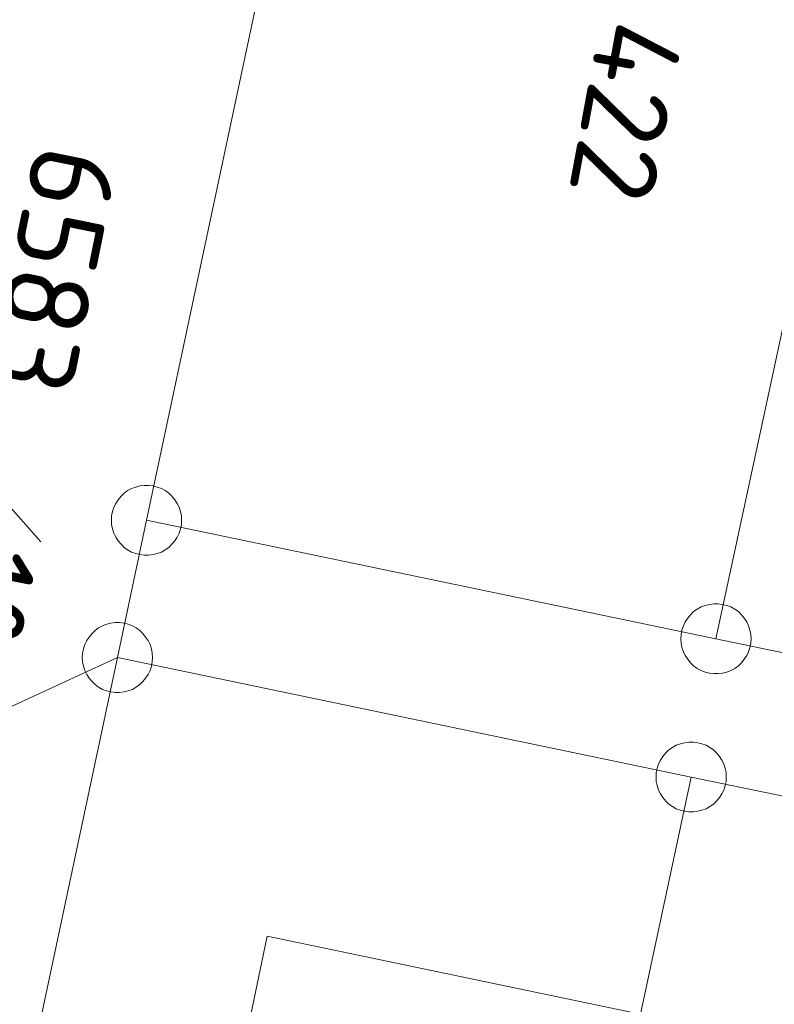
# Model space of a CAD drawing. Header units: metres. Extents: x 3425540 to 3446143, y 5432760 to 5444637.
# Tile 672 of 717: x 3444892 to 3444908, y 5435853 to 5435874. Entities that reach past the tile are written whole.
import ezdxf

# ---------------------------------------------------------------- set-up
doc = ezdxf.new("R2010")
doc.units = ezdxf.units.M
doc.layers.add('B_Bestand', color=9, linetype='Continuous', lineweight=18)
doc.layers.add('B_Flurgrenzen', color=9, linetype='Continuous', lineweight=18)
doc.styles.get("Standard").update_dxf_attribs({"font": 'isocpeur.ttf'})

msp = doc.modelspace()

# ---------------------------------------------------------------- linework, layer by layer
at = {"layer": 'B_Bestand'}
msp.add_lwpolyline([(3444905.596, 5435852.799), (3444897.624, 5435854.462), (3444895.758, 5435845.511), (3444903.683, 5435843.859)], dxfattribs=at)
for points, knots in [([(3445186.622, 5435751.676), (3445184.336, 5435753.331), (3445182.05, 5435754.985), (3445179.764, 5435756.639), (3445177.603, 5435758.203), (3445175.418, 5435759.732), (3445173.241, 5435761.272), (3445165.58, 5435766.693), (3445157.875, 5435772.036), (3445150.028, 5435777.199), (3445141.655, 5435782.708), (3445132.842, 5435787.481), (3445124.072, 5435792.317), (3445122.796, 5435793.021), (3445121.474, 5435793.634), (3445120.199, 5435794.341), (3445115.835, 5435796.764), (3445111.481, 5435799.236), (3445107.457, 5435802.184), (3445103.518, 5435805.07), (3445099.586, 5435807.963), (3445095.658, 5435810.862), (3445091.137, 5435814.198), (3445086.614, 5435817.529), (3445082.097, 5435820.87), (3445076.719, 5435824.848), (3445071.367, 5435828.863), (3445066, 5435832.856), (3445060.612, 5435836.865), (3445055.222, 5435840.868), (3445049.783, 5435844.809), (3445045.201, 5435848.129), (3445040.418, 5435851.155), (3445035.68, 5435854.248), (3445030.038, 5435857.931), (3445024.385, 5435861.592), (3445018.638, 5435865.107), (3445011.748, 5435869.321), (3445004.613, 5435873.109), (3444997.662, 5435877.222), (3444994.679, 5435878.987), (3444991.608, 5435880.632), (3444988.824, 5435882.695), (3444986.55, 5435884.381), (3444984.276, 5435886.067), (3444982.002, 5435887.752), (3444979.028, 5435889.957), (3444976.054, 5435892.161), (3444973.08, 5435894.365), (3444965.603, 5435899.906), (3444958.075, 5435905.377), (3444950.567, 5435910.876), (3444943.434, 5435916.1), (3444936.283, 5435921.294), (3444929.081, 5435926.425), (3444924.842, 5435929.445), (3444920.482, 5435932.293), (3444916.054, 5435935.026), (3444908.237, 5435939.852), (3444900.42, 5435944.677), (3444892.603, 5435949.502)], [0, 0, 0, 0, 0.023866, 0.023866, 0.023866, 0.046422, 0.046422, 0.046422, 0.125788, 0.125788, 0.125788, 0.210471, 0.210471, 0.210471, 0.222791, 0.222791, 0.222791, 0.264973, 0.264973, 0.264973, 0.306265, 0.306265, 0.306265, 0.35378, 0.35378, 0.35378, 0.41036, 0.41036, 0.41036, 0.467156, 0.467156, 0.467156, 0.514999, 0.514999, 0.514999, 0.571969, 0.571969, 0.571969, 0.640259, 0.640259, 0.640259, 0.669566, 0.669566, 0.669566, 0.693507, 0.693507, 0.693507, 0.724816, 0.724816, 0.724816, 0.803525, 0.803525, 0.803525, 0.878296, 0.878296, 0.878296, 0.922305, 0.922305, 0.922305, 1, 1, 1, 1]), ([(3444891.819, 5435947.712), (3444896.762, 5435944.811), (3444901.706, 5435941.909), (3444906.649, 5435939.007), (3444910.592, 5435936.693), (3444914.403, 5435934.163), (3444918.233, 5435931.664), (3444924.03, 5435927.881), (3444929.841, 5435924.118), (3444935.439, 5435920.048), (3444940.991, 5435916.011), (3444946.509, 5435911.931), (3444952.022, 5435907.842), (3444958.694, 5435902.893), (3444965.342, 5435897.914), (3444972.02, 5435892.972), (3444975.567, 5435890.348), (3444979.157, 5435887.784), (3444982.739, 5435885.207), (3444985.273, 5435883.384), (3444987.788, 5435881.533), (3444990.436, 5435879.877), (3444992.825, 5435878.383), (3444995.263, 5435876.978), (3444997.698, 5435875.564), (3445001.503, 5435873.354), (3445005.314, 5435871.156), (3445009.116, 5435868.942), (3445012.399, 5435867.031), (3445015.675, 5435865.105), (3445018.948, 5435863.176), (3445022.578, 5435861.037), (3445026.18, 5435858.852), (3445029.723, 5435856.569), (3445033.231, 5435854.308), (3445036.678, 5435851.96), (3445040.127, 5435849.61), (3445043.386, 5435847.39), (3445046.667, 5435845.201), (3445049.861, 5435842.887), (3445056.77, 5435837.882), (3445063.627, 5435832.81), (3445070.478, 5435827.728), (3445077.001, 5435822.89), (3445083.514, 5435818.04), (3445090.038, 5435813.204), (3445093.519, 5435810.624), (3445097.013, 5435808.063), (3445100.503, 5435805.495), (3445103.029, 5435803.637), (3445105.577, 5435801.812), (3445108.161, 5435800.029), (3445111.539, 5435797.699), (3445115.107, 5435795.667), (3445118.7, 5435793.688), (3445121.909, 5435791.921), (3445125.22, 5435790.353), (3445128.429, 5435788.587), (3445132.615, 5435786.283), (3445136.782, 5435783.949), (3445140.833, 5435781.407), (3445145.569, 5435778.436), (3445150.207, 5435775.331), (3445154.782, 5435772.125), (3445159.864, 5435768.564), (3445164.849, 5435764.868), (3445169.947, 5435761.332), (3445172.681, 5435759.436), (3445175.41, 5435757.532), (3445178.186, 5435755.697), (3445179.95, 5435754.531), (3445181.719, 5435753.372), (3445183.483, 5435752.205), (3445184.245, 5435751.702), (3445185.006, 5435751.198), (3445185.768, 5435750.694)], [0, 0, 0, 0, 0.048546, 0.048546, 0.048546, 0.087266, 0.087266, 0.087266, 0.145873, 0.145873, 0.145873, 0.204003, 0.204003, 0.204003, 0.274356, 0.274356, 0.274356, 0.311723, 0.311723, 0.311723, 0.338153, 0.338153, 0.338153, 0.361998, 0.361998, 0.361998, 0.399261, 0.399261, 0.399261, 0.431438, 0.431438, 0.431438, 0.467121, 0.467121, 0.467121, 0.502457, 0.502457, 0.502457, 0.535854, 0.535854, 0.535854, 0.608097, 0.608097, 0.608097, 0.676876, 0.676876, 0.676876, 0.71357, 0.71357, 0.71357, 0.740131, 0.740131, 0.740131, 0.774854, 0.774854, 0.774854, 0.805866, 0.805866, 0.805866, 0.846327, 0.846327, 0.846327, 0.893628, 0.893628, 0.893628, 0.946176, 0.946176, 0.946176, 0.974355, 0.974355, 0.974355, 0.992266, 0.992266, 0.992266, 1, 1, 1, 1])]:
    msp.add_open_spline(points, degree=3, knots=knots, dxfattribs=at)
at = {"layer": 'B_Flurgrenzen'}
for p, q in [((3444907.208, 5435860.807), (3444912.076, 5435883.48)), ((3444895.048, 5435863.337), (3444897.418, 5435874.487)), ((3444891.298, 5435864.556), (3444892.793, 5435862.875)), ((3444894.428, 5435860.407), (3444895.048, 5435863.337)), ((3444895.048, 5435863.337), (3444907.208, 5435860.807)), ((3444907.208, 5435860.807), (3444914.908, 5435859.197)), ((3444892.088, 5435859.327), (3444894.428, 5435860.407)), ((3444892.468, 5435851.167), (3444894.428, 5435860.407)), ((3444894.428, 5435860.407), (3444906.678, 5435857.857)), ((3444905.596, 5435852.799), (3444906.678, 5435857.857)), ((3444906.678, 5435857.857), (3444914.378, 5435856.247))]:
    msp.add_line(p, q, dxfattribs=at)
for points in [[(3444895.798, 5435863.337), (3444895.792, 5435863.431), (3444895.774, 5435863.52), (3444895.745, 5435863.615), (3444895.704, 5435863.697), (3444895.65, 5435863.774), (3444895.591, 5435863.851), (3444895.526, 5435863.916), (3444895.45, 5435863.969), (3444895.367, 5435864.016), (3444895.278, 5435864.046), (3444895.19, 5435864.069), (3444895.095, 5435864.081), (3444895.001, 5435864.081), (3444894.906, 5435864.069), (3444894.818, 5435864.046), (3444894.729, 5435864.016), (3444894.646, 5435863.969), (3444894.57, 5435863.916), (3444894.505, 5435863.851), (3444894.446, 5435863.774), (3444894.392, 5435863.697), (3444894.351, 5435863.615), (3444894.322, 5435863.52), (3444894.304, 5435863.431), (3444894.298, 5435863.337), (3444894.304, 5435863.243), (3444894.322, 5435863.154), (3444894.351, 5435863.059), (3444894.392, 5435862.977), (3444894.446, 5435862.9), (3444894.505, 5435862.823), (3444894.57, 5435862.758), (3444894.646, 5435862.705), (3444894.729, 5435862.658), (3444894.818, 5435862.628), (3444894.906, 5435862.605), (3444895.001, 5435862.593), (3444895.095, 5435862.593), (3444895.19, 5435862.605), (3444895.278, 5435862.628), (3444895.367, 5435862.658), (3444895.45, 5435862.705), (3444895.526, 5435862.758), (3444895.591, 5435862.823), (3444895.65, 5435862.9), (3444895.704, 5435862.977), (3444895.745, 5435863.059), (3444895.774, 5435863.154), (3444895.792, 5435863.243), (3444895.798, 5435863.337)], [(3444907.958, 5435860.807), (3444907.952, 5435860.901), (3444907.934, 5435860.99), (3444907.905, 5435861.085), (3444907.864, 5435861.167), (3444907.81, 5435861.244), (3444907.751, 5435861.321), (3444907.686, 5435861.386), (3444907.61, 5435861.439), (3444907.527, 5435861.486), (3444907.438, 5435861.516), (3444907.35, 5435861.539), (3444907.255, 5435861.551), (3444907.161, 5435861.551), (3444907.066, 5435861.539), (3444906.978, 5435861.516), (3444906.889, 5435861.486), (3444906.806, 5435861.439), (3444906.73, 5435861.386), (3444906.665, 5435861.321), (3444906.606, 5435861.244), (3444906.552, 5435861.167), (3444906.511, 5435861.085), (3444906.482, 5435860.99), (3444906.464, 5435860.901), (3444906.458, 5435860.807), (3444906.464, 5435860.713), (3444906.482, 5435860.624), (3444906.511, 5435860.529), (3444906.552, 5435860.447), (3444906.606, 5435860.37), (3444906.665, 5435860.293), (3444906.73, 5435860.228), (3444906.806, 5435860.175), (3444906.889, 5435860.128), (3444906.978, 5435860.098), (3444907.066, 5435860.075), (3444907.161, 5435860.063), (3444907.255, 5435860.063), (3444907.35, 5435860.075), (3444907.438, 5435860.098), (3444907.527, 5435860.128), (3444907.61, 5435860.175), (3444907.686, 5435860.228), (3444907.751, 5435860.293), (3444907.81, 5435860.37), (3444907.864, 5435860.447), (3444907.905, 5435860.529), (3444907.934, 5435860.624), (3444907.952, 5435860.713), (3444907.958, 5435860.807)], [(3444895.178, 5435860.407), (3444895.172, 5435860.501), (3444895.154, 5435860.59), (3444895.125, 5435860.685), (3444895.084, 5435860.767), (3444895.03, 5435860.844), (3444894.971, 5435860.921), (3444894.906, 5435860.986), (3444894.83, 5435861.039), (3444894.747, 5435861.086), (3444894.658, 5435861.116), (3444894.57, 5435861.139), (3444894.475, 5435861.151), (3444894.381, 5435861.151), (3444894.286, 5435861.139), (3444894.198, 5435861.116), (3444894.109, 5435861.086), (3444894.026, 5435861.039), (3444893.95, 5435860.986), (3444893.885, 5435860.921), (3444893.826, 5435860.844), (3444893.772, 5435860.767), (3444893.731, 5435860.685), (3444893.702, 5435860.59), (3444893.684, 5435860.501), (3444893.678, 5435860.407), (3444893.684, 5435860.313), (3444893.702, 5435860.224), (3444893.731, 5435860.129), (3444893.772, 5435860.047), (3444893.826, 5435859.97), (3444893.885, 5435859.893), (3444893.95, 5435859.828), (3444894.026, 5435859.775), (3444894.109, 5435859.728), (3444894.198, 5435859.698), (3444894.286, 5435859.675), (3444894.381, 5435859.663), (3444894.475, 5435859.663), (3444894.57, 5435859.675), (3444894.658, 5435859.698), (3444894.747, 5435859.728), (3444894.83, 5435859.775), (3444894.906, 5435859.828), (3444894.971, 5435859.893), (3444895.03, 5435859.97), (3444895.084, 5435860.047), (3444895.125, 5435860.129), (3444895.154, 5435860.224), (3444895.172, 5435860.313), (3444895.178, 5435860.407)], [(3444907.428, 5435857.857), (3444907.422, 5435857.951), (3444907.404, 5435858.04), (3444907.375, 5435858.135), (3444907.334, 5435858.217), (3444907.28, 5435858.294), (3444907.221, 5435858.371), (3444907.156, 5435858.436), (3444907.08, 5435858.489), (3444906.997, 5435858.536), (3444906.908, 5435858.566), (3444906.82, 5435858.589), (3444906.725, 5435858.601), (3444906.631, 5435858.601), (3444906.536, 5435858.589), (3444906.448, 5435858.566), (3444906.359, 5435858.536), (3444906.276, 5435858.489), (3444906.2, 5435858.436), (3444906.135, 5435858.371), (3444906.076, 5435858.294), (3444906.022, 5435858.217), (3444905.981, 5435858.135), (3444905.952, 5435858.04), (3444905.934, 5435857.951), (3444905.928, 5435857.857), (3444905.934, 5435857.763), (3444905.952, 5435857.674), (3444905.981, 5435857.579), (3444906.022, 5435857.497), (3444906.076, 5435857.42), (3444906.135, 5435857.343), (3444906.2, 5435857.278), (3444906.276, 5435857.225), (3444906.359, 5435857.178), (3444906.448, 5435857.148), (3444906.536, 5435857.125), (3444906.631, 5435857.113), (3444906.725, 5435857.113), (3444906.82, 5435857.125), (3444906.908, 5435857.148), (3444906.997, 5435857.178), (3444907.08, 5435857.225), (3444907.156, 5435857.278), (3444907.221, 5435857.343), (3444907.28, 5435857.42), (3444907.334, 5435857.497), (3444907.375, 5435857.579), (3444907.404, 5435857.674), (3444907.422, 5435857.763), (3444907.428, 5435857.857)]]:
    msp.add_lwpolyline(points, dxfattribs=at)

# ---------------------------------------------------------------- texts
for s, rotation, p in [('422', 259.5469, (3444904.751, 5435874.104)), ('6583', 258.5303, (3444892.693, 5435871.428)), ('10', 258.5303, (3444890.971, 5435862.94))]:
    msp.add_text(s, height=1.8, rotation=rotation, dxfattribs=at).set_placement(p)

doc.saveas('drawing.dxf')
